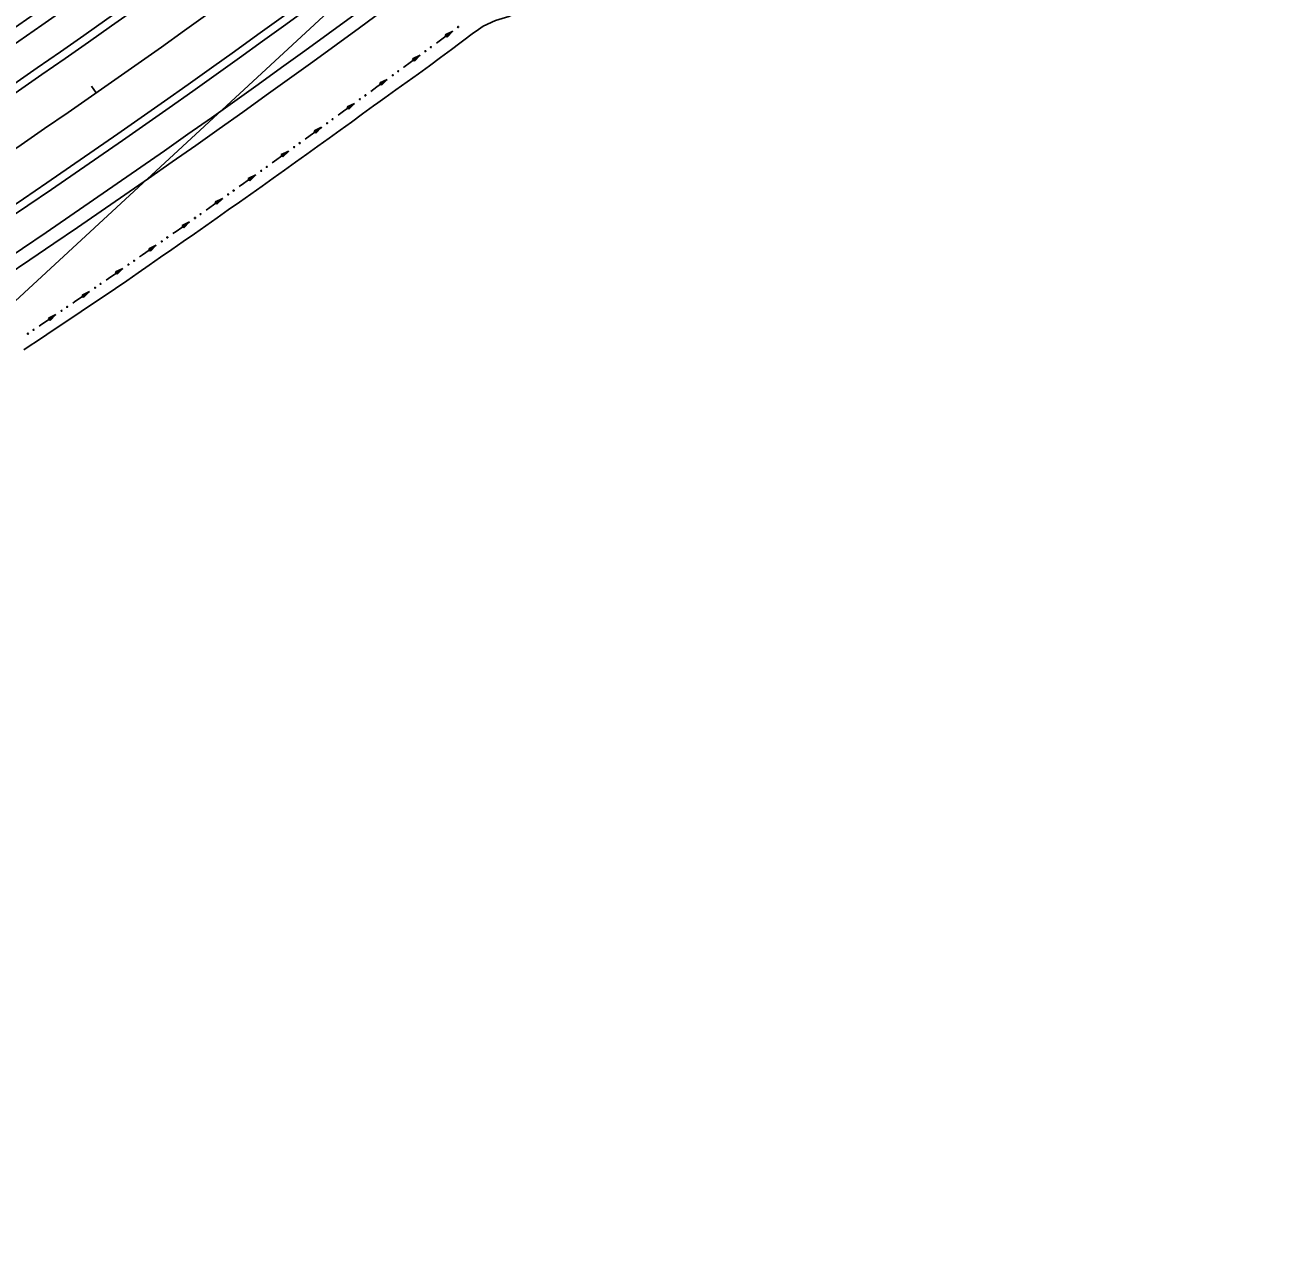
# Model space of a CAD drawing. Extents: x 1611108 to 1749517, y 619561 to 797725.
# Drawn here: x 1725252 to 1726173, y 768957 to 769866 of the extents above; entities that cross this region are included whole.
import ezdxf

# ---------------------------------------------------------------- set-up
doc = ezdxf.new("R2010")
doc.units = 0
for name, color, linetype in [('R_Ditch', 7, 'Continuous'), ('R_Horz Alg', 7, 'Continuous'), ('R_Horz Alg Annot', 7, 'Continuous'), ('R_Horz Alg Stationing', 7, 'Continuous'), ('R_Proposed Const Limits', 7, 'Continuous'), ('R_Proposed Road', 7, 'Continuous')]:
    doc.layers.add(name, color=color, linetype=linetype)

msp = doc.modelspace()

# ---------------------------------------------------------------- linework, layer by layer
at = {"layer": 'R_Ditch'}
for p, q in [((1725568.13, 769861.36), (1725562.68, 769858.63)), ((1725562.68, 769858.63), (1725563.94, 769856.93)), ((1725563.94, 769856.93), (1725568.13, 769861.36)), ((1725543.99, 769843.47), (1725538.54, 769840.76)), ((1725538.54, 769840.76), (1725539.79, 769839.06)), ((1725539.79, 769839.06), (1725543.99, 769843.47)), ((1725519.81, 769825.66), (1725514.34, 769822.96)), ((1725514.34, 769822.96), (1725515.6, 769821.26)), ((1725515.6, 769821.26), (1725519.81, 769825.66)), ((1725495.57, 769807.91), (1725490.1, 769805.23)), ((1725490.1, 769805.23), (1725491.35, 769803.53)), ((1725491.35, 769803.53), (1725495.57, 769807.91)), ((1725471.29, 769790.24), (1725465.81, 769787.57)), ((1725465.81, 769787.57), (1725467.05, 769785.86)), ((1725467.05, 769785.86), (1725471.29, 769790.24)), ((1725446.95, 769772.63), (1725441.46, 769769.98)), ((1725441.46, 769769.98), (1725442.7, 769768.26)), ((1725442.7, 769768.26), (1725446.95, 769772.63)), ((1725422.56, 769755.09), (1725417.07, 769752.46)), ((1725418.3, 769750.74), (1725422.56, 769755.09)), ((1725417.07, 769752.46), (1725418.3, 769750.74)), ((1725398.13, 769737.63), (1725392.62, 769735.01)), ((1725393.85, 769733.29), (1725398.13, 769737.63)), ((1725392.62, 769735.01), (1725393.85, 769733.29)), ((1725373.62, 769720.25), (1725368.11, 769717.66)), ((1725368.11, 769717.66), (1725369.33, 769715.93)), ((1725369.33, 769715.93), (1725373.62, 769720.25)), ((1725349.05, 769702.98), (1725343.52, 769700.41)), ((1725343.52, 769700.41), (1725344.74, 769698.67)), ((1725344.74, 769698.67), (1725349.05, 769702.98)), ((1725324.41, 769685.79), (1725318.88, 769683.25)), ((1725318.88, 769683.25), (1725320.08, 769681.51)), ((1725320.08, 769681.51), (1725324.41, 769685.79)), ((1725299.7, 769668.71), (1725294.16, 769666.18)), ((1725294.16, 769666.18), (1725295.36, 769664.43)), ((1725295.36, 769664.43), (1725299.7, 769668.71)), ((1725274.93, 769651.72), (1725269.38, 769649.21)), ((1725269.38, 769649.21), (1725270.58, 769647.46)), ((1725270.58, 769647.46), (1725274.93, 769651.72))]:
    msp.add_line(p, q, dxfattribs=at)
for points in [[(1725556.08, 769852.42), (1725561.14, 769856.16), (1725567.24, 769860.69), (1725568.13, 769861.36)], [(1725556.05, 769852.4), (1725556.08, 769852.42)], [(1725531.92, 769834.57), (1725536.65, 769838.05), (1725543.99, 769843.47)], [(1725531.89, 769834.55), (1725531.92, 769834.57)], [(1725507.71, 769816.79), (1725512.1, 769820.01), (1725519.81, 769825.66)], [(1725507.68, 769816.77), (1725507.71, 769816.79)], [(1725483.45, 769799.08), (1725487.51, 769802.04), (1725495.57, 769807.91)], [(1725483.42, 769799.06), (1725483.45, 769799.08)], [(1725459.14, 769781.44), (1725462.87, 769784.14), (1725471.09, 769790.1), (1725471.29, 769790.24)], [(1725459.11, 769781.42), (1725459.14, 769781.44)], [(1725434.75, 769763.84), (1725434.78, 769763.86)], [(1725434.78, 769763.86), (1725438.17, 769766.31), (1725446.41, 769772.24), (1725446.95, 769772.63)], [(1725410.37, 769746.36), (1725413.42, 769748.55), (1725421.68, 769754.46), (1725422.56, 769755.09)], [(1725410.34, 769746.34), (1725410.37, 769746.36)], [(1725385.9, 769728.94), (1725388.61, 769730.87), (1725396.89, 769736.75), (1725398.12, 769737.63)], [(1725385.86, 769728.92), (1725385.9, 769728.94)], [(1725361.36, 769711.62), (1725363.74, 769713.29), (1725372.04, 769719.14), (1725373.62, 769720.26)], [(1725361.33, 769711.59), (1725361.36, 769711.62)], [(1725336.75, 769694.39), (1725338.79, 769695.81), (1725347.11, 769701.62), (1725349.05, 769702.98)], [(1725336.72, 769694.36), (1725336.75, 769694.39)], [(1725312.08, 769677.25), (1725313.77, 769678.42), (1725322.12, 769684.2), (1725324.41, 769685.8)], [(1725312.05, 769677.23), (1725312.08, 769677.25)], [(1725287.34, 769660.21), (1725288.69, 769661.14), (1725297.06, 769666.89), (1725299.7, 769668.71)], [(1725287.31, 769660.19), (1725287.34, 769660.21)], [(1725262.54, 769643.27), (1725263.53, 769643.95), (1725271.93, 769649.67), (1725274.93, 769651.72)], [(1725262.51, 769643.25), (1725262.54, 769643.27)]]:
    msp.add_lwpolyline(points, dxfattribs=at)
for centre in [(1725572.12, 769864.37), (1725548, 769846.48), (1725552.03, 769849.46), (1725523.82, 769828.65), (1725527.86, 769831.62), (1725499.59, 769810.9), (1725503.64, 769813.85), (1725475.31, 769793.21), (1725479.37, 769796.15), (1725450.99, 769775.59), (1725455.05, 769778.52), (1725426.61, 769758.04), (1725430.68, 769760.96), (1725402.18, 769740.56), (1725406.26, 769743.47), (1725377.69, 769723.17), (1725381.78, 769726.07), (1725357.23, 769708.76), (1725353.13, 769705.88), (1725332.61, 769691.54), (1725328.5, 769688.68), (1725303.81, 769671.58), (1725307.93, 769674.43), (1725279.05, 769654.57), (1725283.18, 769657.4), (1725254.22, 769637.66), (1725258.36, 769640.48)]:
    msp.add_circle(centre, 0.375, dxfattribs=at)
at = {"layer": 'R_Horz Alg'}
msp.add_arc((1720937.13, 776083.5), 7639.44, 292.5, 312.75, dxfattribs=at)
at = {"layer": 'R_Horz Alg Annot'}
msp.add_lwpolyline([(1725121, 769547.65), (1726122.78, 770473.69)], dxfattribs=at)
at = {"layer": 'R_Horz Alg Stationing'}
msp.add_lwpolyline([(1725301.3, 769820.65), (1725304.73, 769815.72)], dxfattribs=at)
at = {"layer": 'R_Proposed Const Limits'}
for points in [[(1725634.52, 769885.3), (1725630.01, 769886.41), (1725617.28, 769879.57), (1725615.89, 769875.24), (1725609.7, 769872.15), (1725599.73, 769869.24), (1725590.55, 769864.86), (1725590.55, 769864.86)], [(1725251.23, 769625.8), (1725256.51, 769629.28), (1725259.72, 769631.4), (1725268.18, 769637.03), (1725276.66, 769642.65), (1725285.13, 769648.26), (1725293.58, 769653.91), (1725302.01, 769659.59), (1725310.43, 769665.3), (1725318.81, 769671.04), (1725327.18, 769676.82), (1725335.55, 769682.59), (1725343.92, 769688.36), (1725352.28, 769694.14), (1725360.64, 769699.93), (1725368.99, 769705.73), (1725377.35, 769711.51), (1725385.72, 769717.28), (1725394, 769723.18), (1725402.24, 769729.15), (1725410.57, 769734.97), (1725418.92, 769740.77), (1725427.24, 769746.61), (1725435.51, 769752.52), (1725443.78, 769758.44), (1725452.04, 769764.36), (1725460.29, 769770.31), (1725468.52, 769776.27), (1725476.76, 769782.22), (1725485.01, 769788.16), (1725493.26, 769794.1), (1725501.48, 769800.08), (1725509.7, 769806.07), (1725512.9, 769808.4), (1725517.91, 769812.06), (1725526.15, 769818.02), (1725534.47, 769823.86), (1725542.77, 769829.74), (1725550.99, 769835.72), (1725559.17, 769841.76), (1725567.32, 769847.83), (1725573.41, 769852.39), (1725575.46, 769853.93), (1725583.62, 769859.99), (1725585.57, 769861.34), (1725590.55, 769864.86)]]:
    msp.add_lwpolyline(points, dxfattribs=at)
at = {"layer": 'R_Proposed Road'}
for radius in [7565.44, 7575.44, 7599.44, 7605.44, 7673.44, 7679.44, 7703.44, 7713.44]:
    msp.add_arc((1720937.13, 776083.5), radius, 292.5, 312.75, dxfattribs=at)

doc.saveas('drawing.dxf')
